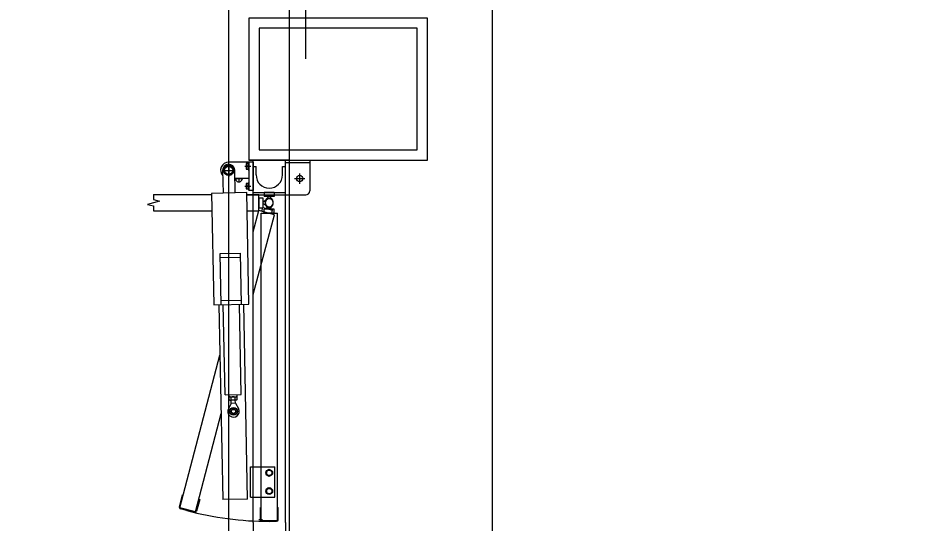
# Model space of a CAD drawing. Extents: x -264222 to -263592, y -1242345 to -1242048.
# Drawn here: x -263909.563 to -263907.35, y -1242124.663 to -1242123.417 of the extents above; entities that cross this region are included whole.
import ezdxf

# ---------------------------------------------------------------- set-up
doc = ezdxf.new("R2010")
doc.units = 0
doc.layers.add('HESCON_OSI_STAVBY_KFA', color=7, linetype='Continuous')
doc.layers.add('KFA_2D_SITUACIA_DSP', color=7, linetype='Continuous')

msp = doc.modelspace()

# ---------------------------------------------------------------- linework, layer by layer
at = {"layer": 'HESCON_OSI_STAVBY_KFA'}
msp.add_line((-263908.3928, -1242083.2372), (-263908.3928, -1242246.7072), dxfattribs=at)
at = {"layer": 'KFA_2D_SITUACIA_DSP'}
for p, q in [((-263908.8928, -1242125.4322), (-263908.8928, -1242101.7691)), ((-263908.8536, -1242123.3211), (-263908.8536, -1242123.5177)), ((-263908.5527, -1242123.4172), (-263908.9927, -1242123.4172)), ((-263908.9927, -1242123.4172), (-263908.9927, -1242123.7672)), ((-263908.5527, -1242123.7672), (-263908.5527, -1242123.4172)), ((-263908.5777, -1242123.4422), (-263908.9677, -1242123.4422)), ((-263908.9677, -1242123.4422), (-263908.9677, -1242123.7422)), ((-263908.5777, -1242123.7422), (-263908.5777, -1242123.4422)), ((-263908.9677, -1242123.7422), (-263908.5777, -1242123.7422)), ((-263908.9927, -1242123.7727), (-263909.0427, -1242123.7727)), ((-263908.9945, -1242123.7911), (-263908.9945, -1242123.7743)), ((-263908.9945, -1242123.7743), (-263908.9927, -1242123.7743)), ((-263908.8927, -1242123.7672), (-263908.9927, -1242123.7672)), ((-263908.9927, -1242123.7672), (-263908.5527, -1242123.7672)), ((-263908.9827, -1242123.7722), (-263908.9927, -1242123.7722)), ((-263908.9927, -1242123.7722), (-263908.9927, -1242123.8422)), ((-263908.9927, -1242123.7911), (-263908.9927, -1242123.7743)), ((-263908.9827, -1242124.6617), (-263908.9827, -1242123.7672)), ((-263908.9827, -1242123.7722), (-263908.9827, -1242123.8422)), ((-263908.9027, -1242124.6617), (-263908.9027, -1242123.7672)), ((-263908.9027, -1242123.7732), (-263908.8427, -1242123.7732)), ((-263908.8427, -1242123.7672), (-263908.8427, -1242123.8432)), ((-263909.0583, -1242123.7927), (-263909.0271, -1242123.7927)), ((-263909.0577, -1242123.793), (-263909.0566, -1242123.849)), ((-263909.0545, -1242123.7927), (-263909.0486, -1242123.7825)), ((-263909.0486, -1242123.8029), (-263909.0545, -1242123.7927)), ((-263909.0486, -1242123.7825), (-263909.0369, -1242123.7825)), ((-263909.0427, -1242123.7771), (-263909.0427, -1242123.8083)), ((-263909.0369, -1242123.7825), (-263909.031, -1242123.7927)), ((-263909.031, -1242123.7927), (-263909.0369, -1242123.8029)), ((-263909.0266, -1242123.8484), (-263909.0277, -1242123.7924)), ((-263909.0026, -1242123.7827), (-263908.9882, -1242123.7827)), ((-263909, -1242123.7759), (-263909, -1242123.7895)), ((-263908.9945, -1242123.7759), (-263909, -1242123.7759)), ((-263909, -1242123.7895), (-263908.9945, -1242123.7895)), ((-263908.9945, -1242123.7827), (-263908.9991, -1242123.7827)), ((-263908.9945, -1242123.7895), (-263908.9945, -1242123.7759)), ((-263908.9945, -1242123.7911), (-263908.9927, -1242123.7911)), ((-263908.9827, -1242123.7832), (-263908.9752, -1242123.7832)), ((-263908.9752, -1242123.8042), (-263908.9752, -1242123.7832)), ((-263908.9102, -1242123.8042), (-263908.9102, -1242123.7832)), ((-263908.9102, -1242123.7832), (-263908.9027, -1242123.7832)), ((-263909.0369, -1242123.8029), (-263909.0486, -1242123.8029)), ((-263908.9927, -1242123.8127), (-263909.0273, -1242123.8127)), ((-263909.0273, -1242123.8132), (-263909.0082, -1242123.8132)), ((-263909.0177, -1242123.8127), (-263909.0177, -1242123.8228)), ((-263908.8807, -1242123.8132), (-263908.8547, -1242123.8132)), ((-263908.8677, -1242123.8002), (-263908.8677, -1242123.8262)), ((-263909.0026, -1242123.8317), (-263908.9882, -1242123.8317)), ((-263909, -1242123.8249), (-263909, -1242123.8385)), ((-263908.9945, -1242123.8249), (-263909, -1242123.8249)), ((-263909, -1242123.8385), (-263908.9945, -1242123.8385)), ((-263908.9945, -1242123.8317), (-263908.9991, -1242123.8317)), ((-263908.9945, -1242123.8401), (-263908.9945, -1242123.8233)), ((-263908.9945, -1242123.8233), (-263908.9927, -1242123.8233)), ((-263908.9945, -1242123.8385), (-263908.9945, -1242123.8249)), ((-263908.9945, -1242123.8401), (-263908.9927, -1242123.8401)), ((-263908.9927, -1242123.8401), (-263908.9927, -1242123.8233)), ((-263909.2284, -1242123.8527), (-263909.0851, -1242123.8527)), ((-263909.2284, -1242123.8527), (-263909.2284, -1242123.8646)), ((-263908.9981, -1242123.8478), (-263909.0851, -1242123.8495)), ((-263909.0851, -1242123.8495), (-263909.0796, -1242124.1245)), ((-263908.9927, -1242124.1227), (-263908.9981, -1242123.8478)), ((-263908.998, -1242123.8527), (-263908.9682, -1242123.8527)), ((-263908.998, -1242123.8532), (-263908.9827, -1242123.8532)), ((-263908.9827, -1242123.8422), (-263908.9927, -1242123.8422)), ((-263908.9827, -1242123.8472), (-263908.9027, -1242123.8472)), ((-263908.9827, -1242123.8532), (-263908.9027, -1242123.8532)), ((-263908.9682, -1242123.8927), (-263908.9682, -1242123.8527)), ((-263908.9682, -1242123.8602), (-263908.9682, -1242123.8852)), ((-263908.9682, -1242123.8602), (-263908.9582, -1242123.8602)), ((-263908.9582, -1242123.8602), (-263908.9582, -1242123.8852)), ((-263908.9552, -1242123.8472), (-263908.9552, -1242123.8572)), ((-263908.9302, -1242123.8472), (-263908.9552, -1242123.8472)), ((-263908.9302, -1242123.8572), (-263908.9552, -1242123.8572)), ((-263908.9508, -1242123.8667), (-263908.9437, -1242123.8572)), ((-263908.9437, -1242123.8572), (-263908.9417, -1242123.8572)), ((-263908.9417, -1242123.8572), (-263908.9347, -1242123.8667)), ((-263908.9302, -1242123.8472), (-263908.9302, -1242123.8572)), ((-263908.9027, -1242123.8532), (-263908.8527, -1242123.8532)), ((-263909.2134, -1242123.8686), (-263909.2434, -1242123.8767)), ((-263909.2434, -1242123.8767), (-263909.2284, -1242123.8807)), ((-263909.2284, -1242123.8646), (-263909.2134, -1242123.8686)), ((-263909.2284, -1242123.8807), (-263909.2284, -1242123.8927)), ((-263908.9614, -1242123.8941), (-263908.9588, -1242123.8844)), ((-263908.9588, -1242123.8844), (-263908.9347, -1242123.8909)), ((-263908.9487, -1242123.8646), (-263908.9582, -1242123.8717)), ((-263908.9582, -1242123.8717), (-263908.9582, -1242123.8737)), ((-263908.9582, -1242123.8737), (-263908.9487, -1242123.8807)), ((-263908.9521, -1242123.8763), (-263908.9477, -1242123.8874)), ((-263908.9437, -1242123.8882), (-263908.9508, -1242123.8786)), ((-263908.9458, -1242123.8879), (-263908.9365, -1242123.8805)), ((-263908.9347, -1242123.8786), (-263908.9417, -1242123.8882)), ((-263909.2284, -1242123.8927), (-263909.0843, -1242123.8927)), ((-263908.9972, -1242123.8927), (-263908.9682, -1242123.8927)), ((-263908.9827, -1242123.9447), (-263908.9687, -1242123.8921)), ((-263908.9827, -1242124.0992), (-263908.93, -1242123.9025)), ((-263908.93, -1242123.9025), (-263908.9687, -1242123.8921)), ((-263908.9682, -1242123.8852), (-263908.9582, -1242123.8852)), ((-263908.9627, -1242124.6567), (-263908.9627, -1242123.8982)), ((-263908.9627, -1242123.8982), (-263908.9227, -1242123.8982)), ((-263908.9552, -1242123.8982), (-263908.9552, -1242123.8882)), ((-263908.9302, -1242123.8882), (-263908.9552, -1242123.8882)), ((-263908.9302, -1242123.8982), (-263908.9552, -1242123.8982)), ((-263908.9477, -1242123.8874), (-263908.9458, -1242123.8879)), ((-263908.9417, -1242123.8882), (-263908.9437, -1242123.8882)), ((-263908.9373, -1242123.9005), (-263908.9347, -1242123.8909)), ((-263908.9302, -1242123.8982), (-263908.9302, -1242123.8882)), ((-263908.9227, -1242124.6567), (-263908.9227, -1242123.8982)), ((-263909.0637, -1242123.9981), (-263909.0137, -1242123.9971)), ((-263909.0612, -1242124.1241), (-263909.0637, -1242123.9981)), ((-263909.0635, -1242124.0081), (-263909.0135, -1242124.0071)), ((-263909.0112, -1242124.1231), (-263909.0137, -1242123.9971)), ((-263909.0796, -1242124.1245), (-263908.9927, -1242124.1227)), ((-263909.0667, -1242124.1242), (-263909.0571, -1242124.6051)), ((-263909.0614, -1242124.1141), (-263909.0114, -1242124.1131)), ((-263909.0517, -1242124.3468), (-263909.0562, -1242124.124)), ((-263909.0117, -1242124.346), (-263909.0162, -1242124.1232)), ((-263908.9961, -1242124.6039), (-263909.0057, -1242124.123)), ((-263909.163, -1242124.6252), (-263909.0642, -1242124.2486)), ((-263909.0517, -1242124.3468), (-263909.0117, -1242124.346)), ((-263909.0416, -1242124.3516), (-263909.0417, -1242124.3466)), ((-263909.0216, -1242124.3512), (-263909.0217, -1242124.3462)), ((-263909.0363, -1242124.3677), (-263909.0433, -1242124.3811)), ((-263909.0416, -1242124.3516), (-263909.0216, -1242124.3512)), ((-263909.0401, -1242124.3516), (-263909.0414, -1242124.3524)), ((-263909.0413, -1242124.3588), (-263909.0414, -1242124.3524)), ((-263909.04, -1242124.3596), (-263909.0413, -1242124.3588)), ((-263909.0401, -1242124.3516), (-263909.0231, -1242124.3512)), ((-263909.04, -1242124.3596), (-263909.023, -1242124.3592)), ((-263909.0364, -1242124.3587), (-263909.0365, -1242124.3523)), ((-263909.0363, -1242124.3677), (-263909.0365, -1242124.3595)), ((-263909.0263, -1242124.3675), (-263909.0363, -1242124.3677)), ((-263909.0266, -1242124.3585), (-263909.0267, -1242124.3521)), ((-263909.0263, -1242124.3675), (-263909.0265, -1242124.3593)), ((-263909.0263, -1242124.3675), (-263909.0188, -1242124.3806)), ((-263909.0231, -1242124.3512), (-263909.0218, -1242124.352)), ((-263909.023, -1242124.3592), (-263909.0217, -1242124.3584)), ((-263909.0217, -1242124.3584), (-263909.0218, -1242124.352)), ((-263909.1244, -1242124.6356), (-263909.0613, -1242124.3925)), ((-263908.9887, -1242124.5242), (-263908.9827, -1242124.5242)), ((-263908.9887, -1242124.5992), (-263908.9887, -1242124.5242)), ((-263908.9827, -1242124.5242), (-263908.9287, -1242124.5242)), ((-263908.9287, -1242124.5992), (-263908.9287, -1242124.5242)), ((-263908.9427, -1242124.5313), (-263908.9495, -1242124.5352)), ((-263908.9495, -1242124.5352), (-263908.9495, -1242124.5431)), ((-263908.9495, -1242124.5431), (-263908.9427, -1242124.547)), ((-263908.9359, -1242124.5352), (-263908.9427, -1242124.5313)), ((-263908.9427, -1242124.547), (-263908.9359, -1242124.5431)), ((-263908.9359, -1242124.5431), (-263908.9359, -1242124.5352)), ((-263908.9427, -1242124.5763), (-263908.9495, -1242124.5802)), ((-263908.9495, -1242124.5802), (-263908.9495, -1242124.5881)), ((-263908.9495, -1242124.5881), (-263908.9427, -1242124.592)), ((-263908.9359, -1242124.5802), (-263908.9427, -1242124.5763)), ((-263908.9427, -1242124.592), (-263908.9359, -1242124.5881)), ((-263908.9359, -1242124.5881), (-263908.9359, -1242124.5802)), ((-263909.1644, -1242124.6228), (-263909.1567, -1242124.5938)), ((-263909.1567, -1242124.5938), (-263909.1547, -1242124.5943)), ((-263909.1142, -1242124.6052), (-263909.1219, -1242124.6341)), ((-263909.1161, -1242124.6047), (-263909.1142, -1242124.6052)), ((-263908.9961, -1242124.6039), (-263909.0571, -1242124.6051)), ((-263908.9887, -1242124.5992), (-263908.9827, -1242124.5992)), ((-263908.9827, -1242124.5992), (-263908.9287, -1242124.5992)), ((-263909.1244, -1242124.6356), (-263909.163, -1242124.6252)), ((-263909.1268, -1242124.637), (-263909.1616, -1242124.6277)), ((-263908.9647, -1242124.6547), (-263908.9647, -1242124.6247)), ((-263908.9647, -1242124.6247), (-263908.9627, -1242124.6247)), ((-263908.9227, -1242124.6247), (-263908.9207, -1242124.6247)), ((-263908.9207, -1242124.6547), (-263908.9207, -1242124.6247)), ((-263908.9597, -1242124.6549), (-263908.9687, -1242124.6549)), ((-263908.9657, -1242124.6396), (-263908.9627, -1242124.6396)), ((-263908.9627, -1242124.6567), (-263908.9227, -1242124.6567)), ((-263908.9607, -1242124.6587), (-263908.9247, -1242124.6587)), ((-263908.9827, -1242124.6617), (-263908.9827, -1242125.5562)), ((-263908.9027, -1242124.6617), (-263908.9027, -1242125.5562))]:
    msp.add_line(p, q, dxfattribs=at)
msp.add_lwpolyline([(-263794.8928, -1242227.3822), (-263808.9678, -1242241.4572), (-263894.9678, -1242241.4572), (-263909.0428, -1242227.3822), (-263909.0428, -1242196.3327), (-263914.1428, -1242196.3327), (-263914.1428, -1242132.4327), (-263909.0428, -1242132.4327), (-263909.0428, -1242101.3822), (-263894.9678, -1242087.3072), (-263808.9678, -1242087.3072), (-263794.8928, -1242101.3822), (-263794.8928, -1242227.3822)], dxfattribs=at)
for centre, radius in [((-263909.0427, -1242123.7927), 0.0126), ((-263909.0427, -1242123.7927), 0.0102), ((-263908.8677, -1242123.8132), 0.008), ((-263909.0309, -1242124.3875), 0.00952), ((-263909.0309, -1242124.3875), 0.00645), ((-263909.0309, -1242124.3875), 0.005), ((-263908.9427, -1242124.5392), 0.0084), ((-263908.9427, -1242124.5392), 0.0068), ((-263908.9427, -1242124.5842), 0.0084), ((-263908.9427, -1242124.5842), 0.0068)]:
    msp.add_circle(centre, radius, dxfattribs=at)
for centre, radius, start, end in [((-263909.0427, -1242123.7927), 0.02, 90, 222.5496), ((-263909.0427, -1242123.7927), 0.015, 1.14, 181.14), ((-263908.9932, -1242123.7793), 0.0068, 150, 210), ((-263908.9932, -1242123.7861), 0.0068, 150, 210), ((-263909.0177, -1242123.8132), 0.008, 176.4167, 3.5833), ((-263908.9427, -1242123.8042), 0.0325, 180, 0), ((-263908.9932, -1242123.8283), 0.0068, 150, 210), ((-263908.9932, -1242123.8351), 0.0068, 150, 210), ((-263908.9427, -1242123.8727), 0.01, 323.6139, 216.3861), ((-263908.9427, -1242123.8727), 0.01, 308.6139, 201.3861), ((-263908.9427, -1242123.8727), 0.01, 233.6139, 126.3861), ((-263908.8527, -1242123.8432), 0.01, 270, 0), ((-263908.9427, -1242123.8727), 0.01, 143.6139, 36.3861), ((-263909.0389, -1242124.3559), 0.00432, 56.5466, 125.7334), ((-263909.0389, -1242124.3552), 0.00432, 236.5466, 305.7334), ((-263909.0313, -1242124.3675), 0.0161, 73.4401, 108.8399), ((-263909.0365, -1242124.3523), 0.0001, 291.9532, 1.14), ((-263909.0318, -1242124.3433), 0.0161, 253.4401, 288.8399), ((-263909.0364, -1242124.3587), 0.0001, 1.14, 70.3268), ((-263909.0242, -1242124.3556), 0.00432, 56.5466, 125.7334), ((-263909.0242, -1242124.3549), 0.00432, 236.5466, 305.7334), ((-263909.0309, -1242124.3875), 0.014, 152.4029, 29.8771), ((-263909.1606, -1242124.6238), 0.004, 165, 255), ((-263908.9427, -1242123.8727), 0.7862, 255, 270), ((-263909.1258, -1242124.6331), 0.004, 255, 345), ((-263908.9607, -1242124.6547), 0.004, 180, 270), ((-263908.9247, -1242124.6547), 0.004, 270, 0)]:
    msp.add_arc(centre, radius, start, end, dxfattribs=at)

doc.saveas('drawing.dxf')
